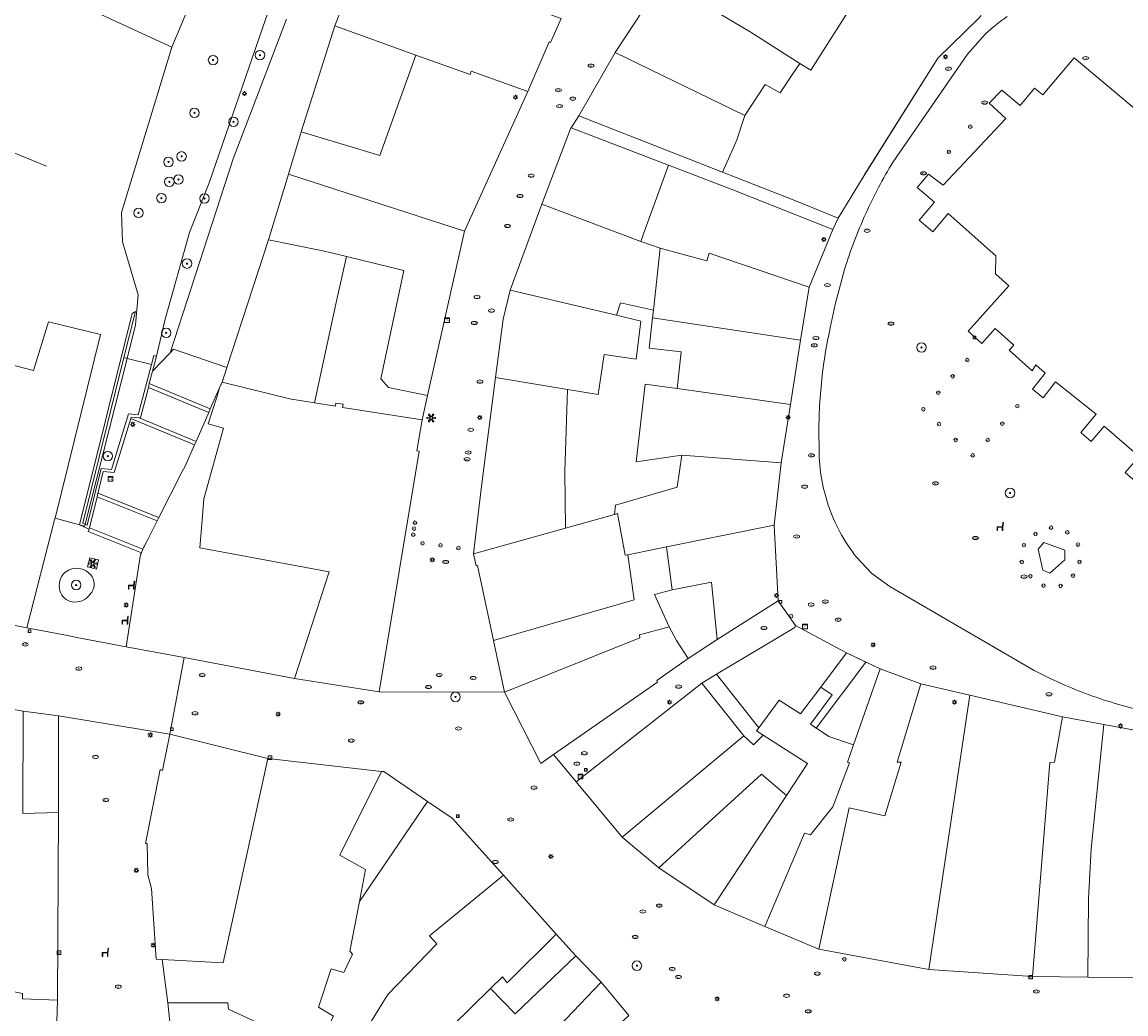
# Model space of a CAD drawing. Header units: metres. Extents: x 187916 to 189411, y 333285 to 334910.
# Tile 336 of 348: x 188656 to 188749, y 334398 to 334481. Entities that reach past the tile are written whole.
import ezdxf
from ezdxf.enums import TextEntityAlignment as Align

# ---------------------------------------------------------------- set-up
doc = ezdxf.new("R2010")
doc.units = ezdxf.units.M
for name, color, linetype, lineweight in [('B-WE-GR-BEPLANTING_CULTUUR_BODEMBEDEKKER-GV', 253, 'Continuous', 15), ('B-WE-GR-BOOM-S', 253, 'Continuous', 15), ('B-WE-GW-TALUD_KRUIN-G', 253, 'Continuous', 15), ('B-WE-IE-KUNSTOBJECT-S', 253, 'Continuous', 15), ('B-WE-IE-MEUBILAIR-S', 253, 'Continuous', 15), ('B-WE-IE-MEUBILAIR_WEGMEUBILAIR-S', 253, 'Continuous', 15), ('B-WE-IE-TERREINAFSCHEIDING_KUNSTMATIG_HEKWERK-G', 253, 'IE-TERREINAFSCHEIDING_KUNSTMATIG-SO', 15), ('B-WE-IE-TERREINAFSCHEIDING_KUNSTMATIG_MUUR-G', 253, 'IE-TERREINAFSCHEIDING_KUNSTMATIG-SO', 15), ('B-WE-IE-TERREINAFSCHEIDING_KUNSTMATIG_MUUR-GV', 253, 'Continuous', 15), ('B-WE-OG-BEBOUWING-GV', 253, 'Continuous', 15), ('B-WE-OG-BEBOUWING_LUIFEL-GV', 253, 'Continuous', 15), ('B-WE-OG-TERREIN_BEGROEID-GV', 253, 'Continuous', 15), ('B-WE-OG-TERREIN_ERF-GV', 253, 'Continuous', 15), ('B-WE-OG-WEG-GV', 253, 'Continuous', 15), ('B-WE-VH-GESLOTENVERHARDING_ASFALT-GV', 253, 'Continuous', 15), ('B-WE-VH-ONVERHARD_ZAND-GV', 253, 'Continuous', 15), ('B-WE-VH-OPENVERHARDING_SIERBESTRATING-GV', 253, 'Continuous', 15), ('B-WE-VH-OPENVERHARDING_STRAATBAKSTEEN-GV', 253, 'Continuous', 15)]:
    doc.layers.add(name, color=color, linetype=linetype, lineweight=lineweight)
doc.styles.add('NLCS-ISO', font='NLCS-ISO.ttf')
doc.linetypes.add('IE-TERREINAFSCHEIDING_KUNSTMATIG-SO', pattern='A,4,[82,NLCS.SHX,S=0.75,R=90,X=0,Y=0],4,-2', length=10)

# ---------------------------------------------------------------- blocks, each defined once
blk = doc.blocks.new('SIE-MEUBILAIR_BORD_VERKEER-SO')
blk.add_lwpolyline([(-0.5625, -0.5625), (0.5625, -0.5625), (0.5625, 0.5625), (-0.5625, 0.5625)], close=True)
at = {"style": 'NLCS-ISO'}
blk.add_text('vb', height=0.75, dxfattribs=at).set_placement((0, 0), align=Align.MIDDLE_CENTER)
blk = doc.blocks.new('SIE-MEUBILAIR_BORD_LOCATIEPAAL-SO')
blk.add_lwpolyline([(-0.75, -0.75), (0.75, -0.75), (0.75, 0.75), (-0.75, 0.75)], close=True)
at = {"style": 'NLCS-ISO'}
blk.add_text('lp', height=0.75, dxfattribs=at).set_placement((0.01, 0.12), align=Align.MIDDLE_CENTER)
blk = doc.blocks.new('SIE-MEUBILAIR_KAST_CAI-SO')
for points in [[(-1, 1), (1, 1), (1, 0.84), (-1, 0.84)], [(-1, 0.76), (1, 0.76), (1, -1), (-1, -1)]]:
    blk.add_lwpolyline(points, close=True)
at = {"style": 'NLCS-ISO'}
blk.add_text('cai', height=0.75, dxfattribs=at).set_placement((0, 0), align=Align.MIDDLE_CENTER)
blk = doc.blocks.new('SIE-MEUBILAIR_PAAL_LICHTMAST-SO')
for points in [[(-0.62, 0), (-1, 0)], [(-0.71, 0.71), (-0.44, 0.44)], [(0, 1), (0, 0.62)], [(0.44, 0.44), (0.71, 0.71)], [(1, 0), (0.62, 0)], [(-0.71, -0.71), (-0.44, -0.44)], [(0, -0.62), (0, -1)], [(0.44, -0.44), (0.71, -0.71)]]:
    blk.add_lwpolyline(points)
blk.add_circle((0, 0), 0.5)
blk = doc.blocks.new('SIE-MEUBILAIR_PAAL_AFSLUITPAAL-SO')
blk.add_circle((0, 0), 0.75)
at = {"style": 'NLCS-ISO'}
blk.add_text('af', height=0.75, dxfattribs=at).set_placement((0, 0.05), align=Align.MIDDLE_CENTER)
blk = doc.blocks.new('SIE-MEUBILAIR_PUT_BRANDKRAAN-SO')
blk.add_ellipse((0, 0), major_axis=(1.25, 0), ratio=0.54)
at = {"style": 'NLCS-ISO'}
blk.add_text('bk', height=0.75, dxfattribs=at).set_placement((0.03, 0), align=Align.MIDDLE_CENTER)
blk = doc.blocks.new('SIE-MEUBILAIR_PUT_WATERLEIDINGPUT-SO')
blk.add_ellipse((0, 0), major_axis=(1.25, 0), ratio=0.54)
at = {"style": 'NLCS-ISO'}
blk.add_text('wl', height=0.75, dxfattribs=at).set_placement((-0.14, 0), align=Align.MIDDLE_CENTER)
blk = doc.blocks.new('SIE-MEUBILAIR_PUT_KOLK-SO')
blk.add_ellipse((0, 0), major_axis=(1.25, 0), ratio=0.54)
at = {"style": 'NLCS-ISO'}
blk.add_text('klk', height=0.75, dxfattribs=at).set_placement((0.03, 0), align=Align.MIDDLE_CENTER)
blk = doc.blocks.new('SIE-MEUBILAIR_PUT_RIOOLPUT-SO')
blk.add_ellipse((0, 0), major_axis=(1.25, 0), ratio=0.54)
at = {"style": 'NLCS-ISO'}
blk.add_text('ri', height=0.75, dxfattribs=at).set_placement((-0.04, 0.07), align=Align.MIDDLE_CENTER)
blk = doc.blocks.new('SIE-KUNSTOBJECT-SO')
at = {"flags": 128}
blk.add_lwpolyline([(0.27, -0.73, 0.700208), (-0.27, -0.73), (-0.56, -1.53, -1), (-1.05, -1.25), (-0.5, -0.6, 0.700208), (-0.77, -0.13), (-1.6, -0.28, -1), (-1.6, 0.28), (-0.77, 0.13, 0.700208), (-0.5, 0.6), (-1.05, 1.25, -1), (-0.56, 1.53), (-0.27, 0.73, 0.700208), (0.27, 0.73), (0.56, 1.53, -1), (1.05, 1.25), (0.5, 0.6, 0.700208), (0.77, 0.13), (1.6, 0.28, -1), (1.6, -0.28), (0.77, -0.13, 0.700208), (0.5, -0.6), (1.05, -1.25, -1), (0.56, -1.53)], format="xyb", close=True, dxfattribs=at)
blk = doc.blocks.new('SIE-WEG_ZITBANK-SO')
at = {"color": 0, "linetype": 'ByBlock', "lineweight": 18}
blk.add_lwpolyline([(-0.91, -1.63), (-0.91, -0.2), (1.09, -0.2), (1.09, -1.63), (1.29, -1.63), (1.29, -0.21), (1.54, 1.78), (1.33, 1.78), (1.11, 0), (-1.11, 0), (-1.11, -1.63)], close=True, dxfattribs=at)
blk = doc.blocks.new('SGR-BOOM_GBKN-SO')
at = {"linetype": 'ByBlock', "lineweight": 18}
h = blk.add_hatch(color=0, dxfattribs=at)
h.dxf.hatch_style = 1
edge = h.paths.add_edge_path()
edge.add_arc((0, 0), 0.25, 0, 360)
at = {"color": 0, "linetype": 'ByBlock', "lineweight": 18}
for radius in [2, 0.25]:
    blk.add_circle((0, 0), radius, dxfattribs=at)
at = {"color": 0, "linetype": 'ByBlock', "lineweight": 18, "style": 'NLCS-ISO'}
blk.add_attdef('SOORT', (2.5, 0), '', height=1.5, dxfattribs=at)
blk = doc.blocks.new('DTM')
at = {"layer": 'B-WE-GR-BEPLANTING_CULTUUR_BODEMBEDEKKER-GV', "ltscale": 0.2, "flags": 128}
blk.add_lwpolyline([(188665.277, 334452.983), (188661.733, 334439.008), (188661.91, 334438.927), (188663.088, 334443.694), (188663.963, 334443.613), (188665.393, 334448.299), (188666.217, 334448.218), (188667.325, 334452.463)], close=True, dxfattribs=at)
at = {"layer": 'B-WE-GW-TALUD_KRUIN-G', "ltscale": 0.2, "flags": 128}
blk.add_lwpolyline([(188667.754, 334453.178), (188668.49, 334456.302), (188670.522, 334463.591), (188672.179, 334467.779), (188676.942, 334481.547), (188684.283, 334501.217), (188711.519, 334533.097), (188720.575, 334543.135), (188728.146, 334551.032)], dxfattribs=at)
at = {"layer": 'B-WE-IE-TERREINAFSCHEIDING_KUNSTMATIG_HEKWERK-G', "ltscale": 0.2, "flags": 128}
for points in [[(188634.083, 334496.332), (188635.36, 334495.449), (188638.425, 334493.331), (188640.415, 334492.414), (188640.773, 334492.249), (188641.727, 334491.809), (188669.043, 334479.224), (188664.798, 334465.28), (188664.888, 334462.804), (188666.207, 334458.332), (188665.994, 334455.811), (188665.277, 334452.983), (188661.733, 334439.008), (188661.694, 334438.852), (188661.257, 334438.967), (188659.207, 334439.52)], [(188633.271, 334495.197), (188627.313, 334482.09), (188627.294, 334482.047), (188629.487, 334481.144), (188656.303, 334470.102), (188658.496, 334469.199)]]:
    blk.add_lwpolyline(points, dxfattribs=at)
at = {"layer": 'B-WE-IE-TERREINAFSCHEIDING_KUNSTMATIG_MUUR-G', "ltscale": 0.2, "flags": 128}
for points in [[(188727.394, 334468.412), (188733.613, 334478.304), (188737.029, 334481.643), (188737.259, 334481.895)], [(188679.953, 334472.086), (188682.79, 334481.03)], [(188721.555, 334466.305), (188716.604, 334468.231)], [(188677.195, 334462.982), (188673.695, 334452.231), (188673.537, 334451.747), (188673.492, 334451.611), (188673.459, 334451.509), (188673.381, 334451.27), (188673.285, 334450.976)], [(188661.257, 334438.967), (188665.694, 334456.771)], [(188665.009, 334453.051), (188665.976, 334456.93)], [(188661.257, 334438.967), (188662.069, 334438.59), (188662.099, 334438.71), (188662.744, 334441.321), (188662.819, 334441.625), (188662.865, 334441.813), (188663.268, 334443.441), (188664.196, 334443.355), (188665.139, 334446.446), (188665.591, 334447.929), (188665.625, 334448.04), (188666.297, 334447.974), (188666.394, 334447.964), (188667.067, 334450.542), (188667.149, 334450.857), (188667.424, 334451.91), (188667.586, 334452.532), (188667.754, 334453.178), (188667.527, 334453.237), (188667.325, 334452.463)], [(188665.009, 334453.051), (188661.532, 334439.1), (188661.733, 334439.008), (188661.91, 334438.927), (188663.088, 334443.694), (188663.963, 334443.613), (188665.393, 334448.299), (188666.217, 334448.218), (188667.325, 334452.463)], [(188725.918, 334428.161), (188728.752, 334426.806)]]:
    blk.add_lwpolyline(points, dxfattribs=at)
blk.add_lwpolyline([(188662.689, 334435.233), (188662.869, 334436.005), (188662.121, 334436.179), (188661.941, 334435.408)], close=True, dxfattribs=at)
at = {"layer": 'B-WE-IE-TERREINAFSCHEIDING_KUNSTMATIG_MUUR-GV', "ltscale": 0.2, "flags": 128}
blk.add_lwpolyline([(188662.099, 334438.71), (188662.744, 334441.321), (188662.819, 334441.625), (188662.865, 334441.813), (188663.268, 334443.441), (188664.196, 334443.355), (188665.139, 334446.446), (188665.591, 334447.929), (188665.625, 334448.04), (188666.297, 334447.974), (188666.394, 334447.964), (188667.067, 334450.542), (188667.149, 334450.857), (188667.424, 334451.91), (188667.586, 334452.532), (188667.754, 334453.178), (188667.527, 334453.237), (188667.325, 334452.463), (188666.217, 334448.218), (188665.393, 334448.299), (188663.963, 334443.613), (188663.088, 334443.694), (188661.91, 334438.927), (188661.733, 334439.008), (188661.694, 334438.852), (188661.257, 334438.967), (188662.069, 334438.59)], close=True, dxfattribs=at)
at = {"layer": 'B-WE-OG-BEBOUWING-GV', "ltscale": 0.2, "flags": 128}
for points in [[(188714.27, 334490.74), (188710.423, 334484.897), (188717.786, 334480.504), (188721.976, 334477.853), (188722.9, 334477.268), (188726.435, 334482.855), (188726.118, 334483.056), (188725.653, 334483.362), (188723.556, 334484.74), (188721.363, 334486.157)], [(188682.79, 334481.03), (188689.623, 334478.554), (188694.176, 334476.905), (188694.274, 334477.2), (188699.056, 334475.49), (188700.857, 334479.658), (188700.968, 334479.61), (188701.849, 334481.64), (188685.307, 334487.604)], [(188710.423, 334484.897), (188706.4, 334478.77), (188717.335, 334473.452), (188719.063, 334476.084), (188720.305, 334475.359), (188721.292, 334476.863), (188721.976, 334477.853), (188717.786, 334480.504)], [(188699.056, 334475.49), (188694.274, 334477.2), (188694.176, 334476.905), (188689.623, 334478.554), (188687.631, 334473.061), (188686.587, 334470.076), (188679.953, 334472.086), (188678.874, 334468.525), (188693.7, 334463.711)], [(188717.335, 334473.452), (188706.4, 334478.77), (188703.338, 334473.429), (188715.469, 334468.676), (188716.083, 334470.063), (188716.673, 334471.397)], [(188710.894, 334469.269), (188702.705, 334472.419), (188702.687, 334472.426), (188702.653, 334472.337), (188700.234, 334465.972), (188708.571, 334462.849), (188708.94, 334463.869), (188709.89, 334466.495)], [(188714.145, 334461.199), (188714.342, 334461.862), (188722.766, 334458.988), (188724.758, 334463.856), (188716.185, 334467.261), (188710.894, 334469.269), (188709.89, 334466.495), (188708.94, 334463.869), (188708.571, 334462.849), (188710.216, 334462.278), (188712.367, 334461.695)], [(188693.7, 334463.711), (188678.874, 334468.525), (188677.195, 334462.982), (188681.633, 334462.071), (188682.612, 334461.869), (188683.777, 334461.581), (188688.602, 334460.387), (188686.652, 334451.253), (188687.311, 334450.54), (188690.582, 334449.85)], [(188706.519, 334456.622), (188706.849, 334457.673), (188709.631, 334457.048), (188710.216, 334462.278), (188708.571, 334462.849), (188700.234, 334465.972), (188697.55, 334458.732)], [(188722.766, 334458.988), (188714.342, 334461.862), (188714.145, 334461.199), (188712.367, 334461.695), (188710.216, 334462.278), (188709.631, 334457.048), (188709.557, 334456.396), (188722.038, 334454.521)], [(188690.135, 334447.798), (188690.582, 334449.85), (188687.311, 334450.54), (188686.652, 334451.253), (188688.602, 334460.387), (188683.777, 334461.581), (188682.905, 334457.703), (188681.057, 334449.242), (188682.839, 334448.961), (188682.88, 334449.225), (188683.484, 334449.14), (188683.434, 334448.859)], [(188696.325, 334451.366), (188702.406, 334450.356), (188704.975, 334449.954), (188705.479, 334453.311), (188708.185, 334452.908), (188708.58, 334456.137), (188706.519, 334456.622), (188697.55, 334458.732), (188696.974, 334456.296)], [(188659.207, 334439.52), (188663.029, 334454.987), (188658.648, 334456.076), (188657.378, 334451.974), (188654.435, 334452.738), (188648.907, 334431.856), (188656.813, 334430.281), (188659.169, 334439.366)], [(188711.624, 334450.444), (188721.175, 334449.089), (188722.038, 334454.521), (188709.557, 334456.396), (188709.27, 334453.85), (188711.974, 334453.546)], [(188673.285, 334450.976), (188673.075, 334450.501), (188672.841, 334449.705), (188672.118, 334447.456), (188673.405, 334447.091), (188671.733, 334441.145), (188671.593, 334439.39), (188671.403, 334437.027), (188682.314, 334435.004), (188679.395, 334426.013), (188686.519, 334424.877), (188689.895, 334445.157), (188689.685, 334445.195), (188690.135, 334447.798), (188683.434, 334448.859), (188683.484, 334449.14), (188682.88, 334449.225), (188682.839, 334448.961), (188681.057, 334449.242), (188679.87, 334449.429), (188679.103, 334449.55)], [(188694.472, 334436.523), (188702.22, 334438.685), (188702.166, 334443.445), (188702.406, 334450.356), (188696.325, 334451.366), (188695.135, 334442.218)], [(188667.815, 334439.304), (188666.955, 334437.621), (188666.739, 334437.197), (188666.658, 334437.039), (188666.605, 334436.909), (188666.483, 334436.61), (188666.416, 334436.445), (188665.21, 334428.678), (188670.094, 334427.76), (188679.395, 334426.013), (188682.314, 334435.004), (188671.403, 334437.027), (188671.593, 334439.39), (188671.733, 334441.145), (188673.405, 334447.091), (188672.118, 334447.456), (188672.841, 334449.705), (188673.075, 334450.501), (188672.289, 334448.723), (188672.159, 334448.428), (188671.083, 334445.992), (188670.957, 334445.707), (188670.13, 334443.835), (188669.928, 334443.439), (188667.957, 334439.582)], [(188711.624, 334450.444), (188708.929, 334450.826), (188708.191, 334444.276), (188712.039, 334444.833), (188720.407, 334444.17), (188721.175, 334449.089)], [(188712.039, 334444.833), (188711.641, 334442.134), (188706.428, 334440.606), (188706.346, 334439.836), (188706.609, 334439.915), (188707.253, 334436.397), (188707.49, 334436.44), (188710.734, 334437.096), (188719.817, 334438.938), (188720.407, 334444.17)], [(188706.346, 334439.836), (188702.22, 334438.685), (188694.472, 334436.523), (188694.703, 334435.497), (188694.818, 334435.542), (188696.164, 334429.203), (188708.02, 334432.621), (188707.49, 334436.44), (188707.253, 334436.397), (188706.609, 334439.915)], [(188715.005, 334429.292), (188720.134, 334432.54), (188719.817, 334438.938), (188710.734, 334437.096), (188711.219, 334433.483), (188714.522, 334434.11)], [(188710.972, 334430.363), (188709.713, 334433.078), (188711.219, 334433.483), (188710.734, 334437.096), (188707.49, 334436.44), (188708.02, 334432.621), (188696.164, 334429.203), (188697.08, 334424.854), (188708.49, 334429.424), (188708.452, 334429.681)], [(188718.519, 334421.841), (188720.225, 334424.164), (188722.041, 334423.013), (188723.741, 334425.27), (188725.918, 334428.161), (188721.613, 334430.483), (188721.548, 334430.297), (188714.941, 334426.373)], [(188710.972, 334430.363), (188708.452, 334429.681), (188708.49, 334429.424), (188697.08, 334424.854), (188700.157, 334418.85), (188701.226, 334419.594), (188709.988, 334425.695), (188709.914, 334425.821), (188712.566, 334427.703), (188711.57, 334429.199)], [(188723.573, 334403.177), (188726.126, 334415.105), (188729.133, 334414.436), (188730.517, 334418.963), (188730.188, 334418.953), (188732.186, 334425.545), (188728.752, 334426.806), (188726.499, 334420.423), (188725.982, 334418.96), (188726.173, 334418.895), (188724.757, 334415.176), (188722.882, 334412.825), (188722.368, 334412.961), (188719.031, 334405.109)], [(188714.941, 334426.373), (188713.727, 334425.624), (188717.242, 334421.169), (188718.08, 334420.405), (188718.894, 334421.221), (188718.329, 334421.582), (188718.519, 334421.841)], [(188713.727, 334425.624), (188703.116, 334417.294), (188707.013, 334412.636), (188717.242, 334421.169)], [(188718.519, 334421.841), (188718.329, 334421.582), (188718.894, 334421.221), (188722.613, 334418.841), (188720.861, 334416.15), (188714.744, 334406.933), (188719.031, 334405.109), (188722.368, 334412.961), (188722.882, 334412.825), (188724.757, 334415.176), (188726.173, 334418.895), (188725.982, 334418.96), (188726.499, 334420.423), (188724.413, 334421.121), (188722.873, 334422.145), (188724.706, 334424.629), (188723.741, 334425.27), (188722.041, 334423.013), (188720.225, 334424.164)], [(188736.307, 334424.588), (188732.186, 334425.545), (188730.188, 334418.953), (188730.517, 334418.963), (188729.133, 334414.436), (188726.126, 334415.105), (188723.573, 334403.177), (188732.855, 334401.473)], [(188659.483, 334414.699), (188656.491, 334414.629), (188656.508, 334423.261), (188647.721, 334424.764), (188643.435, 334402.061), (188656.46, 334399.442), (188656.459, 334398.988), (188659.408, 334398.9)], [(188736.307, 334424.588), (188732.855, 334401.473), (188741.578, 334400.897), (188743.054, 334418.932), (188743.429, 334418.94), (188744.125, 334422.772)], [(188744.125, 334422.772), (188743.429, 334418.94), (188743.054, 334418.932), (188741.578, 334400.897), (188746.241, 334400.814), (188746.314, 334407.43), (188746.526, 334411.651), (188747.604, 334422.129)], [(188750.571, 334400.795), (188750.608, 334415.073), (188750.968, 334421.512), (188747.604, 334422.129), (188746.526, 334411.651), (188746.314, 334407.43), (188746.241, 334400.814)], [(188668.882, 334421.309), (188668.249, 334418.25), (188668.058, 334418.326), (188666.818, 334412.083), (188666.954, 334412.084), (188667.012, 334409.45), (188667.341, 334408.301), (188667.738, 334402.347), (188668.242, 334402.32), (188673.379, 334402.029), (188677.14, 334419.264)], [(188720.861, 334416.15), (188722.613, 334418.841), (188718.894, 334421.221), (188718.08, 334420.405), (188717.242, 334421.169), (188707.013, 334412.636), (188710.098, 334410.031), (188718.73, 334417.946)], [(188677.14, 334419.264), (188673.379, 334402.029), (188668.242, 334402.32), (188668.697, 334398.653), (188673.765, 334398.678), (188673.817, 334398.117), (188681.187, 334394.711), (188682.662, 334397.539), (188681.406, 334398.296), (188682.461, 334401.524), (188683.544, 334401.215), (188684.276, 334402.764), (188684.051, 334403.008), (188684.86, 334407.207), (188685.38, 334409.909), (188683.214, 334411.125), (188686.719, 334418.176)], [(188686.719, 334418.176), (188683.214, 334411.125), (188685.38, 334409.909), (188684.86, 334407.207), (188690.602, 334415.647), (188686.919, 334418.153)], [(188714.744, 334406.933), (188720.861, 334416.15), (188718.73, 334417.946), (188710.098, 334410.031)], [(188680.136, 334391.565), (188681.821, 334390.595), (188687.246, 334399.374), (188691.368, 334403.641), (188690.775, 334404.302), (188696.986, 334409.425), (188692.671, 334414.239), (188690.602, 334415.647), (188684.86, 334407.207), (188684.051, 334403.008), (188684.276, 334402.764), (188683.544, 334401.215), (188682.461, 334401.524), (188681.406, 334398.296), (188682.662, 334397.539), (188681.187, 334394.711)], [(188695.917, 334399.868), (188696.916, 334400.844), (188697.318, 334400.357), (188701.437, 334404.459), (188696.986, 334409.425), (188690.775, 334404.302), (188691.368, 334403.641), (188687.246, 334399.374), (188681.821, 334390.595), (188681.69, 334390.383), (188687.576, 334386.564), (188688.417, 334388.186), (188688.566, 334388.493), (188691.266, 334394.036), (188691.573, 334394.675), (188691.075, 334395.137)], [(188701.437, 334404.459), (188697.318, 334400.357), (188696.916, 334400.844), (188695.917, 334399.868), (188697.99, 334397.75), (188703.086, 334402.622)], [(188695.917, 334399.868), (188691.075, 334395.137), (188691.573, 334394.675), (188691.266, 334394.036), (188691.77, 334393.821), (188689.003, 334388.28), (188695.166, 334385.619), (188698.393, 334391.785), (188697.564, 334392.377), (188705.244, 334400.399), (188703.086, 334402.622), (188697.99, 334397.75)], [(188630.61, 334370.772), (188627.719, 334360.897), (188637.857, 334345.291), (188641.751, 334347.858), (188664.279, 334362.484), (188658.852, 334380.384), (188659.408, 334398.9), (188656.459, 334398.988), (188656.46, 334399.442), (188643.435, 334402.061), (188646.278, 334381.205), (188646.748, 334378.05), (188641.024, 334378.286), (188634.13, 334379.268), (188631.643, 334379.587), (188631.39, 334378.177), (188632.628, 334377.961)], [(188695.166, 334385.619), (188698.166, 334384.321), (188700.114, 334390.641), (188707.562, 334397.608), (188705.244, 334400.399), (188697.564, 334392.377), (188698.393, 334391.785)], [(188681.187, 334394.711), (188673.817, 334398.117), (188673.765, 334398.678), (188668.697, 334398.653), (188669.309, 334393.002), (188668.868, 334385.138), (188668.919, 334384.036), (188669.2, 334382.518), (188670.667, 334376.418), (188677.146, 334377.94), (188680.882, 334379.173), (188678.518, 334380.318), (188680.171, 334383.954), (188677.947, 334385.013), (188680.136, 334391.565)]]:
    blk.add_lwpolyline(points, close=True, dxfattribs=at)
blk.add_lwpolyline([(188751.549, 334472.904), (188745.089, 334478.33), (188742.452, 334475.191), (188741.763, 334475.769), (188740.541, 334474.314), (188739.009, 334475.601), (188737.935, 334474.513), (188739.323, 334473.217), (188734.055, 334467.576), (188732.822, 334468.524), (188731.862, 334467.38), (188733.317, 334466.159), (188732.031, 334464.627), (188733.18, 334463.662), (188734.466, 334465.194), (188738.491, 334461.634), (188738.466, 334460.126), (188739.58, 334459.107), (188736.158, 334455.294), (188737.312, 334454.255), (188738.449, 334455.519), (188740.024, 334454.102), (188739.609, 334453.669), (188741.543, 334451.931), (188741.87, 334452.444), (188742.65, 334451.742), (188741.584, 334450.378), (188742.476, 334449.668), (188743.535, 334450.998), (188746.951, 334448.278), (188745.657, 334446.73), (188746.519, 334445.986), (188747.63, 334447.274), (188750.579, 334444.73), (188749.401, 334443.38), (188750.268, 334442.602)], dxfattribs=at)
at = {"layer": 'B-WE-OG-BEBOUWING_LUIFEL-GV', "ltscale": 0.2, "flags": 128}
blk.add_lwpolyline([(188725.918, 334428.161), (188723.741, 334425.27), (188724.706, 334424.629), (188722.873, 334422.145), (188723.351, 334421.827), (188727.538, 334427.387)], close=True, dxfattribs=at)
at = {"layer": 'B-WE-OG-TERREIN_BEGROEID-GV', "ltscale": 0.2, "flags": 128}
for points in [[(188641.727, 334491.809), (188669.043, 334479.224), (188672.43, 334487.263)], [(188720.236, 334549.721), (188718.613, 334547.278), (188696.289, 334524.764), (188684.405, 334509.912), (188680.007, 334503.589), (188674.307, 334488.793), (188672.43, 334487.263), (188669.043, 334479.224), (188664.798, 334465.28), (188664.888, 334462.804), (188666.207, 334458.332), (188665.994, 334455.811), (188665.277, 334452.983), (188667.325, 334452.463), (188667.527, 334453.237), (188667.754, 334453.178), (188668.49, 334456.302), (188670.522, 334463.591), (188672.179, 334467.779), (188676.942, 334481.547), (188684.283, 334501.217), (188711.519, 334533.097), (188720.575, 334543.135), (188728.146, 334551.032)]]:
    blk.add_lwpolyline(points, dxfattribs=at)
at = {"layer": 'B-WE-OG-TERREIN_ERF-GV', "ltscale": 0.2, "flags": 128}
for points in [[(188726.435, 334482.855), (188722.9, 334477.268), (188721.976, 334477.853), (188721.292, 334476.863), (188720.305, 334475.359), (188719.063, 334476.084), (188717.335, 334473.452), (188716.673, 334471.397), (188716.083, 334470.063), (188715.469, 334468.676), (188716.604, 334468.231), (188721.555, 334466.305), (188725.216, 334464.804), (188727.394, 334468.412), (188727.46, 334468.517), (188730.077, 334472.68), (188733.603, 334478.288), (188733.613, 334478.304), (188737.029, 334481.643)], [(188627.248, 334482.056), (188636.804, 334477.562), (188643.577, 334475.078), (188641.271, 334468.793), (188638.897, 334462.318), (188644.959, 334460.126), (188648.508, 334458.843), (188655.398, 334457.048), (188654.435, 334452.738), (188657.378, 334451.974), (188658.648, 334456.076), (188663.029, 334454.987), (188659.207, 334439.52), (188661.257, 334438.967), (188665.694, 334456.771), (188665.976, 334456.93), (188665.009, 334453.051), (188665.277, 334452.983), (188665.994, 334455.811), (188666.207, 334458.332), (188664.888, 334462.804), (188664.798, 334465.28), (188669.043, 334479.224), (188641.727, 334491.809)]]:
    blk.add_lwpolyline(points, dxfattribs=at)
for points in [[(188689.623, 334478.554), (188682.79, 334481.03), (188679.953, 334472.086), (188686.587, 334470.076), (188687.631, 334473.061)], [(188677.195, 334462.982), (188673.695, 334452.231), (188673.537, 334451.747), (188673.492, 334451.611), (188673.285, 334450.976), (188679.103, 334449.55), (188679.87, 334449.429), (188681.057, 334449.242), (188682.905, 334457.703), (188683.777, 334461.581), (188682.612, 334461.869), (188681.633, 334462.071)], [(188702.406, 334450.356), (188702.166, 334443.445), (188702.22, 334438.685), (188706.346, 334439.836), (188706.428, 334440.606), (188711.641, 334442.134), (188712.039, 334444.833), (188708.191, 334444.276), (188708.929, 334450.826), (188711.624, 334450.444), (188711.974, 334453.546), (188709.27, 334453.85), (188709.557, 334456.396), (188709.631, 334457.048), (188706.849, 334457.673), (188706.519, 334456.622), (188708.58, 334456.137), (188708.185, 334452.908), (188705.479, 334453.311), (188704.975, 334449.954)], [(188661.733, 334439.008), (188661.532, 334439.1), (188665.009, 334453.051), (188665.976, 334456.93), (188665.694, 334456.771), (188661.257, 334438.967), (188661.694, 334438.852)], [(188665.009, 334453.051), (188661.532, 334439.1), (188661.733, 334439.008), (188665.277, 334452.983)], [(188710.972, 334430.363), (188711.57, 334429.199), (188712.566, 334427.703), (188715.005, 334429.292), (188714.522, 334434.11), (188711.219, 334433.483), (188709.713, 334433.078)], [(188728.752, 334426.806), (188725.918, 334428.161), (188723.741, 334425.27), (188724.706, 334424.629), (188722.873, 334422.145), (188724.413, 334421.121), (188726.499, 334420.423)]]:
    blk.add_lwpolyline(points, close=True, dxfattribs=at)
at = {"layer": 'B-WE-OG-WEG-GV', "ltscale": 0.2, "flags": 128}
blk.add_lwpolyline([(188676.942, 334481.547), (188672.179, 334467.779), (188670.522, 334463.591), (188668.49, 334456.302), (188667.754, 334453.178), (188667.586, 334452.532), (188667.424, 334451.91), (188668.912, 334453.466), (188674.202, 334469.81), (188678.707, 334481.588)], dxfattribs=at)
at = {"layer": 'B-WE-VH-GESLOTENVERHARDING_ASFALT-GV', "ltscale": 0.2, "flags": 128}
blk.add_lwpolyline([(188678.707, 334481.588), (188674.202, 334469.81), (188668.912, 334453.466), (188669.192, 334453.758), (188673.695, 334452.231), (188677.195, 334462.982), (188678.874, 334468.525), (188679.953, 334472.086), (188682.79, 334481.03), (188685.307, 334487.604)], dxfattribs=at)
at = {"layer": 'B-WE-VH-ONVERHARD_ZAND-GV', "ltscale": 0.2, "flags": 128}
for points in [[(188660.391, 334435.15, 0.095746), (188659.892, 334434.802)], [(188662.206, 334434.729, 0.347736), (188660.391, 334435.15)], [(188659.892, 334434.802, 0.282514), (188659.691, 334433.198)], [(188662.297, 334433.288, 0.356029), (188662.206, 334434.729)], [(188660.831, 334432.44, 0.276693), (188662.297, 334433.288)], [(188659.691, 334433.198, 0.283224), (188660.831, 334432.44)]]:
    blk.add_lwpolyline(points, format="xyb", dxfattribs=at)
at = {"layer": 'B-WE-VH-OPENVERHARDING_SIERBESTRATING-GV', "ltscale": 0.2, "flags": 128}
for points in [[(188739.462, 334481.797, 0.045882), (188737.631, 334480.337)], [(188729.828, 334469.554, 0.015402), (188728.6, 334467.38)], [(188728.6, 334467.38, 0.01522), (188727.506, 334465.135)], [(188727.506, 334465.135, 0.014719), (188726.55, 334462.827)], [(188726.55, 334462.827, 0.014948), (188725.737, 334460.466)], [(188724.539, 334455.566, 0.015432), (188724.071, 334453.094)], [(188724.071, 334453.094, 0.01568), (188723.758, 334450.598)], [(188723.758, 334450.598, 0.015149), (188723.6, 334448.087)], [(188723.6, 334448.087, 0.015507), (188723.599, 334445.572)], [(188723.599, 334445.572, 0.042314), (188723.775, 334443.066)], [(188723.775, 334443.066, 0.04256), (188724.373, 334440.625)], [(188724.373, 334440.625, 0.042436), (188725.375, 334438.321)], [(188725.375, 334438.321, 0.04283), (188726.753, 334436.22)], [(188659.892, 334434.802, -0.095746), (188660.391, 334435.15)], [(188660.391, 334435.15, -0.347736), (188662.206, 334434.729)], [(188659.691, 334433.198, -0.282514), (188659.892, 334434.802)], [(188662.206, 334434.729, -0.356029), (188662.297, 334433.288)], [(188662.297, 334433.288, -0.276693), (188660.831, 334432.44)], [(188660.831, 334432.44, -0.283224), (188659.691, 334433.198)], [(188741.725, 334426.683, 0.016956), (188744.005, 334425.58)], [(188744.005, 334425.58, 0.017014), (188746.353, 334424.632)], [(188746.353, 334424.632, 0.016863), (188748.759, 334423.843)], [(188748.759, 334423.843, 0.01628), (188751.213, 334423.217)]]:
    blk.add_lwpolyline(points, format="xyb", dxfattribs=at)
for points in [[(188737.631, 334480.337), (188736.114, 334478.619), (188729.828, 334469.554)], [(188750.268, 334442.602), (188749.401, 334443.38), (188750.579, 334444.73), (188747.63, 334447.274), (188746.519, 334445.986), (188745.657, 334446.73), (188746.951, 334448.278), (188743.535, 334450.998), (188742.476, 334449.668), (188741.584, 334450.378), (188742.65, 334451.742), (188741.87, 334452.444), (188741.543, 334451.931), (188739.609, 334453.669), (188740.024, 334454.102), (188738.449, 334455.519), (188737.312, 334454.255), (188736.158, 334455.294), (188739.58, 334459.107), (188738.466, 334460.126), (188738.491, 334461.634), (188734.466, 334465.194), (188733.18, 334463.662), (188732.031, 334464.627), (188733.317, 334466.159), (188731.862, 334467.38), (188732.822, 334468.524), (188734.055, 334467.576), (188739.323, 334473.217), (188737.935, 334474.513), (188739.009, 334475.601), (188740.541, 334474.314), (188741.763, 334475.769), (188742.452, 334475.191), (188745.089, 334478.33), (188751.549, 334472.904)], [(188725.737, 334460.466), (188724.959, 334457.538), (188724.539, 334455.566)], [(188726.753, 334436.22), (188728.049, 334434.858), (188729.568, 334433.751), (188741.725, 334426.683)]]:
    blk.add_lwpolyline(points, dxfattribs=at)
for points in [[(188668.912, 334453.466), (188667.424, 334451.91), (188667.149, 334450.857), (188672.289, 334448.723), (188673.075, 334450.501), (188673.285, 334450.976), (188673.492, 334451.611), (188673.537, 334451.747), (188673.695, 334452.231), (188669.192, 334453.758)], [(188667.067, 334450.542), (188666.394, 334447.964), (188666.297, 334447.974), (188671.083, 334445.992), (188672.159, 334448.428)], [(188667.149, 334450.857), (188667.067, 334450.542), (188672.159, 334448.428), (188672.289, 334448.723)], [(188665.591, 334447.929), (188665.139, 334446.446), (188664.196, 334443.355), (188663.268, 334443.441), (188662.865, 334441.813), (188662.819, 334441.625), (188667.957, 334439.582), (188669.928, 334443.439), (188670.13, 334443.835), (188670.957, 334445.707)], [(188666.297, 334447.974), (188665.625, 334448.04), (188665.591, 334447.929), (188670.957, 334445.707), (188671.083, 334445.992)], [(188667.957, 334439.582), (188662.819, 334441.625), (188662.744, 334441.321), (188667.815, 334439.304)], [(188667.815, 334439.304), (188662.744, 334441.321), (188662.099, 334438.71), (188666.605, 334436.909), (188666.658, 334437.039), (188666.739, 334437.197), (188666.955, 334437.621)], [(188661.257, 334438.967), (188659.207, 334439.52), (188659.169, 334439.366), (188656.813, 334430.281), (188660.244, 334429.619), (188661.05, 334429.457), (188665.21, 334428.678), (188666.416, 334436.445), (188666.483, 334436.61), (188661.995, 334438.404), (188662.069, 334438.59)], [(188666.483, 334436.61), (188666.605, 334436.909), (188662.099, 334438.71), (188662.069, 334438.59), (188661.995, 334438.404)], [(188742.054, 334436.901), (188742.544, 334437.469), (188744.321, 334436.834), (188744.297, 334436.01), (188743.058, 334434.884), (188742.442, 334435.128)], [(188742.054, 334436.901), (188742.442, 334435.128), (188743.058, 334434.884), (188744.297, 334436.01), (188744.321, 334436.834), (188742.544, 334437.469)], [(188661.941, 334435.408), (188662.121, 334436.179), (188662.869, 334436.005), (188662.689, 334435.233)], [(188661.941, 334435.408), (188662.689, 334435.233), (188662.869, 334436.005), (188662.121, 334436.179)], [(188703.116, 334417.294), (188713.727, 334425.624), (188714.941, 334426.373), (188721.548, 334430.297), (188721.613, 334430.483), (188720.134, 334432.54), (188715.005, 334429.292), (188712.566, 334427.703), (188709.914, 334425.821), (188709.988, 334425.695), (188701.226, 334419.594)], [(188659.503, 334422.862), (188656.508, 334423.261), (188656.491, 334414.629), (188659.483, 334414.699)]]:
    blk.add_lwpolyline(points, close=True, dxfattribs=at)
at = {"layer": 'B-WE-VH-OPENVERHARDING_STRAATBAKSTEEN-GV', "ltscale": 0.2, "flags": 128}
for points in [[(188701.849, 334481.64), (188700.968, 334479.61), (188700.857, 334479.658), (188699.056, 334475.49), (188693.7, 334463.711), (188690.582, 334449.85), (188690.135, 334447.798), (188689.685, 334445.195), (188689.895, 334445.157), (188686.519, 334424.877), (188697.08, 334424.854), (188696.164, 334429.203), (188694.818, 334435.542), (188694.703, 334435.497), (188694.472, 334436.523), (188695.135, 334442.218), (188696.325, 334451.366), (188696.974, 334456.296), (188697.55, 334458.732), (188700.234, 334465.972), (188702.653, 334472.337), (188702.687, 334472.426), (188702.705, 334472.419), (188703.338, 334473.429), (188706.4, 334478.77), (188710.423, 334484.897)], [(188737.029, 334481.643), (188733.613, 334478.304), (188733.603, 334478.288), (188730.077, 334472.68), (188727.46, 334468.517), (188727.394, 334468.412), (188725.216, 334464.804), (188724.758, 334463.856), (188722.766, 334458.988), (188722.038, 334454.521), (188721.175, 334449.089), (188720.407, 334444.17), (188719.817, 334438.938), (188720.134, 334432.54), (188721.613, 334430.483), (188725.918, 334428.161), (188728.752, 334426.806), (188732.186, 334425.545), (188736.307, 334424.588), (188744.125, 334422.772), (188747.604, 334422.129), (188750.968, 334421.512)], [(188729.828, 334469.554), (188736.114, 334478.619), (188737.631, 334480.337)], [(188724.539, 334455.566), (188724.959, 334457.538), (188725.737, 334460.466)], [(188601.344, 334432.452), (188609.049, 334431.188), (188618.915, 334429.569), (188624.426, 334428.665), (188630.261, 334427.699), (188639.919, 334426.099), (188647.721, 334424.764), (188656.508, 334423.261), (188659.503, 334422.862), (188668.882, 334421.309), (188670.094, 334427.76), (188665.21, 334428.678), (188661.05, 334429.457), (188660.244, 334429.619), (188656.813, 334430.281), (188648.907, 334431.856), (188641.806, 334433.272), (188637.974, 334433.971), (188631.681, 334435.12), (188625.24, 334436.353), (188616.227, 334437.913), (188606.808, 334439.539), (188600.525, 334440.582)], [(188741.725, 334426.683), (188729.568, 334433.751), (188728.049, 334434.858), (188726.753, 334436.22)], [(188750.571, 334400.795), (188746.241, 334400.814), (188741.578, 334400.897), (188732.855, 334401.473), (188723.573, 334403.177), (188719.031, 334405.109), (188714.744, 334406.933), (188710.098, 334410.031), (188707.013, 334412.636), (188703.116, 334417.294), (188701.226, 334419.594), (188700.157, 334418.85), (188697.08, 334424.854), (188686.519, 334424.877), (188679.395, 334426.013), (188670.094, 334427.76), (188668.882, 334421.309), (188677.14, 334419.264), (188686.719, 334418.176), (188686.919, 334418.153), (188690.602, 334415.647), (188692.671, 334414.239), (188696.986, 334409.425), (188701.437, 334404.459), (188703.086, 334402.622), (188705.244, 334400.399), (188707.562, 334397.608)], [(188669.309, 334393.002), (188668.697, 334398.653), (188668.242, 334402.32), (188667.738, 334402.347), (188667.341, 334408.301), (188667.012, 334409.45), (188666.954, 334412.084), (188666.818, 334412.083), (188668.058, 334418.326), (188668.249, 334418.25), (188668.882, 334421.309), (188659.503, 334422.862), (188659.483, 334414.699), (188659.408, 334398.9), (188658.852, 334380.384)]]:
    blk.add_lwpolyline(points, dxfattribs=at)
for points in [[(188737.631, 334480.337, -0.045882), (188739.462, 334481.797)], [(188728.6, 334467.38, -0.015402), (188729.828, 334469.554)], [(188727.506, 334465.135, -0.01522), (188728.6, 334467.38)], [(188726.55, 334462.827, -0.014719), (188727.506, 334465.135)], [(188725.737, 334460.466, -0.014948), (188726.55, 334462.827)], [(188724.071, 334453.094, -0.015432), (188724.539, 334455.566)], [(188723.758, 334450.598, -0.01568), (188724.071, 334453.094)], [(188723.6, 334448.087, -0.015149), (188723.758, 334450.598)], [(188723.599, 334445.572, -0.015507), (188723.6, 334448.087)], [(188723.775, 334443.066, -0.042314), (188723.599, 334445.572)], [(188724.373, 334440.625, -0.04256), (188723.775, 334443.066)], [(188725.375, 334438.321, -0.042436), (188724.373, 334440.625)], [(188726.753, 334436.22, -0.04283), (188725.375, 334438.321)], [(188744.005, 334425.58, -0.016956), (188741.725, 334426.683)], [(188746.353, 334424.632, -0.017014), (188744.005, 334425.58)], [(188748.759, 334423.843, -0.016863), (188746.353, 334424.632)], [(188751.213, 334423.217, -0.01628), (188748.759, 334423.843)]]:
    blk.add_lwpolyline(points, format="xyb", dxfattribs=at)
blk.add_lwpolyline([(188715.469, 334468.676), (188703.338, 334473.429), (188702.705, 334472.419), (188710.894, 334469.269), (188716.185, 334467.261), (188724.758, 334463.856), (188725.216, 334464.804), (188721.555, 334466.305), (188716.604, 334468.231)], close=True, dxfattribs=at)
at = {"layer": 'B-WE-GR-BOOM-S', "xscale": 0.2, "yscale": 0.2, "zscale": 0.2}
for p in [(188676.474, 334478.548), (188672.52, 334478.132), (188670.95, 334473.678), (188674.242, 334472.931), (188668.763, 334469.542), (188669.87, 334470.013), (188668.837, 334467.874), (188669.602, 334468.062), (188668.167, 334466.496), (188671.798, 334466.47), (188666.241, 334465.252), (188670.323, 334460.974), (188668.572, 334455.134), (188732.23, 334453.91), (188663.646, 334444.751), (188739.69, 334441.64), (188660.987, 334433.883), (188692.954, 334424.447), (188708.246, 334401.795)]:
    blk.add_blockref('SGR-BOOM_GBKN-SO', p, dxfattribs=at)
at = {"layer": 'B-WE-IE-KUNSTOBJECT-S', "xscale": 0.2, "yscale": 0.2, "zscale": 0.2}
for p in [(188690.901, 334447.962), (188662.383, 334435.686)]:
    blk.add_blockref('SIE-KUNSTOBJECT-SO', p, dxfattribs=at)
at = {"layer": 'B-WE-IE-MEUBILAIR-S', "xscale": 0.2, "yscale": 0.2, "zscale": 0.2}
for name, p in [('SIE-MEUBILAIR_PAAL_LICHTMAST-SO', (188734.253, 334478.414)), ('SIE-MEUBILAIR_PUT_KOLK-SO', (188746.068, 334478.292)), ('SIE-MEUBILAIR_PUT_WATERLEIDINGPUT-SO', (188704.372, 334477.656)), ('SIE-MEUBILAIR_PUT_WATERLEIDINGPUT-SO', (188734.496, 334477.397)), ('SIE-MEUBILAIR_PAAL_LICHTMAST-SO', (188675.166, 334475.325)), ('SIE-MEUBILAIR_PAAL_LICHTMAST-SO', (188698, 334475)), ('SIE-MEUBILAIR_PUT_KOLK-SO', (188701.627, 334475.595)), ('SIE-MEUBILAIR_PUT_RIOOLPUT-SO', (188701.727, 334474.248)), ('SIE-MEUBILAIR_PUT_WATERLEIDINGPUT-SO', (188702.837, 334474.872)), ('SIE-MEUBILAIR_PUT_KOLK-SO', (188737.545, 334474.553)), ('SIE-MEUBILAIR_PAAL_AFSLUITPAAL-SO', (188736.335, 334472.518)), ('SIE-MEUBILAIR_PAAL_AFSLUITPAAL-SO', (188734.53, 334470.393)), ('SIE-MEUBILAIR_PUT_KOLK-SO', (188732.4, 334468.583)), ('SIE-MEUBILAIR_PUT_WATERLEIDINGPUT-SO', (188699.331, 334468.392)), ('SIE-MEUBILAIR_PUT_WATERLEIDINGPUT-SO', (188698.385, 334466.671)), ('SIE-MEUBILAIR_PUT_WATERLEIDINGPUT-SO', (188697.333, 334464.147)), ('SIE-MEUBILAIR_PAAL_LICHTMAST-SO', (188724, 334463)), ('SIE-MEUBILAIR_PUT_RIOOLPUT-SO', (188727.644, 334463.741)), ('SIE-MEUBILAIR_PUT_WATERLEIDINGPUT-SO', (188724.303, 334459.158)), ('SIE-MEUBILAIR_PUT_RIOOLPUT-SO', (188694.765, 334458.17)), ('SIE-MEUBILAIR_PUT_WATERLEIDINGPUT-SO', (188695.989, 334457.02)), ('SIE-MEUBILAIR_KAST_CAI-SO', (188692.235, 334456.208)), ('SIE-MEUBILAIR_PUT_KOLK-SO', (188694.546, 334455.97)), ('SIE-MEUBILAIR_PUT_KOLK-SO', (188729.66, 334455.908)), ('SIE-MEUBILAIR_PUT_WATERLEIDINGPUT-SO', (188723.333, 334454.715)), ('SIE-MEUBILAIR_BORD_VERKEER-SO', (188736.685, 334454.753)), ('SIE-MEUBILAIR_PUT_WATERLEIDINGPUT-SO', (188723.195, 334454.089)), ('SIE-MEUBILAIR_PAAL_AFSLUITPAAL-SO', (188736.088, 334452.843)), ('SIE-MEUBILAIR_PUT_WATERLEIDINGPUT-SO', (188695.016, 334451.034)), ('SIE-MEUBILAIR_PAAL_AFSLUITPAAL-SO', (188734.856, 334451.477)), ('SIE-MEUBILAIR_PAAL_AFSLUITPAAL-SO', (188733.638, 334450.102)), ('SIE-MEUBILAIR_PAAL_AFSLUITPAAL-SO', (188740.308, 334448.959)), ('SIE-MEUBILAIR_PAAL_LICHTMAST-SO', (188695, 334448)), ('SIE-MEUBILAIR_PAAL_LICHTMAST-SO', (188721, 334448)), ('SIE-MEUBILAIR_PAAL_AFSLUITPAAL-SO', (188732.387, 334448.701)), ('SIE-MEUBILAIR_PAAL_LICHTMAST-SO', (188665.754, 334447.427)), ('SIE-MEUBILAIR_PAAL_AFSLUITPAAL-SO', (188733.707, 334447.447)), ('SIE-MEUBILAIR_PAAL_AFSLUITPAAL-SO', (188739.034, 334447.489)), ('SIE-MEUBILAIR_PUT_WATERLEIDINGPUT-SO', (188694.248, 334446.962)), ('SIE-MEUBILAIR_PAAL_AFSLUITPAAL-SO', (188735.105, 334446.113)), ('SIE-MEUBILAIR_PAAL_AFSLUITPAAL-SO', (188737.805, 334446.099)), ('SIE-MEUBILAIR_PUT_WATERLEIDINGPUT-SO', (188693.928, 334444.489)), ('SIE-MEUBILAIR_PUT_WATERLEIDINGPUT-SO', (188694.028, 334445.053)), ('SIE-MEUBILAIR_PUT_WATERLEIDINGPUT-SO', (188722.951, 334444.812)), ('SIE-MEUBILAIR_PAAL_AFSLUITPAAL-SO', (188736.546, 334444.814)), ('SIE-MEUBILAIR_KAST_CAI-SO', (188663.878, 334442.825)), ('SIE-MEUBILAIR_PUT_KOLK-SO', (188733.412, 334442.449)), ('SIE-MEUBILAIR_PUT_WATERLEIDINGPUT-SO', (188722.386, 334442.163)), ('SIE-MEUBILAIR_PAAL_AFSLUITPAAL-SO', (188689.537, 334439.136)), ('SIE-MEUBILAIR_PAAL_AFSLUITPAAL-SO', (188743.146, 334438.713)), ('SIE-MEUBILAIR_PAAL_AFSLUITPAAL-SO', (188689.392, 334438.122)), ('SIE-MEUBILAIR_PAAL_AFSLUITPAAL-SO', (188689.459, 334438.64)), ('SIE-MEUBILAIR_PUT_WATERLEIDINGPUT-SO', (188721.703, 334437.974)), ('SIE-MEUBILAIR_PUT_KOLK-SO', (188736.777, 334437.844)), ('SIE-MEUBILAIR_PAAL_AFSLUITPAAL-SO', (188741.838, 334438.187)), ('SIE-MEUBILAIR_PAAL_AFSLUITPAAL-SO', (188744.511, 334438.323)), ('SIE-MEUBILAIR_PAAL_AFSLUITPAAL-SO', (188690.168, 334437.397)), ('SIE-MEUBILAIR_PAAL_AFSLUITPAAL-SO', (188691.686, 334437.225)), ('SIE-MEUBILAIR_PAAL_AFSLUITPAAL-SO', (188693.201, 334437)), ('SIE-MEUBILAIR_PAAL_AFSLUITPAAL-SO', (188740.862, 334437.242)), ('SIE-MEUBILAIR_PAAL_AFSLUITPAAL-SO', (188745.418, 334437.293)), ('SIE-MEUBILAIR_PAAL_LICHTMAST-SO', (188691, 334436)), ('SIE-MEUBILAIR_PUT_KOLK-SO', (188692.126, 334435.816)), ('SIE-MEUBILAIR_PAAL_AFSLUITPAAL-SO', (188740.679, 334435.828)), ('SIE-MEUBILAIR_PAAL_AFSLUITPAAL-SO', (188745.543, 334435.831)), ('SIE-MEUBILAIR_PUT_KOLK-SO', (188740.87, 334434.596)), ('SIE-MEUBILAIR_PAAL_AFSLUITPAAL-SO', (188741.403, 334434.616)), ('SIE-MEUBILAIR_PAAL_AFSLUITPAAL-SO', (188744.998, 334434.677)), ('SIE-MEUBILAIR_PAAL_AFSLUITPAAL-SO', (188742.506, 334433.832)), ('SIE-MEUBILAIR_PAAL_AFSLUITPAAL-SO', (188743.952, 334433.803)), ('SIE-MEUBILAIR_PAAL_LICHTMAST-SO', (188665.206, 334432.198)), ('SIE-MEUBILAIR_PAAL_LICHTMAST-SO', (188720, 334433)), ('SIE-MEUBILAIR_BORD_VERKEER-SO', (188720.337, 334432.461)), ('SIE-MEUBILAIR_PUT_RIOOLPUT-SO', (188722.922, 334432.234)), ('SIE-MEUBILAIR_PUT_WATERLEIDINGPUT-SO', (188724.12, 334432.491)), ('SIE-MEUBILAIR_PAAL_AFSLUITPAAL-SO', (188721.239, 334431.261)), ('SIE-MEUBILAIR_KAST_CAI-SO', (188722.41, 334430.388)), ('SIE-MEUBILAIR_PUT_BRANDKRAAN-SO', (188725.207, 334430.956)), ('SIE-MEUBILAIR_BORD_VERKEER-SO', (188657.041, 334429.989)), ('SIE-MEUBILAIR_PUT_KOLK-SO', (188718.955, 334430.267)), ('SIE-MEUBILAIR_PUT_KOLK-SO', (188656.688, 334428.872)), ('SIE-MEUBILAIR_PAAL_LICHTMAST-SO', (188728.154, 334428.843)), ('SIE-MEUBILAIR_PUT_RIOOLPUT-SO', (188661.215, 334426.843)), ('SIE-MEUBILAIR_PUT_WATERLEIDINGPUT-SO', (188733.195, 334426.923)), ('SIE-MEUBILAIR_PUT_KOLK-SO', (188671.605, 334426.308)), ('SIE-MEUBILAIR_PUT_KOLK-SO', (188691.578, 334426.31)), ('SIE-MEUBILAIR_PUT_WATERLEIDINGPUT-SO', (188694.442, 334426.036)), ('SIE-MEUBILAIR_PUT_RIOOLPUT-SO', (188690.673, 334425.286)), ('SIE-MEUBILAIR_PUT_KOLK-SO', (188711.767, 334425.322)), ('SIE-MEUBILAIR_PUT_KOLK-SO', (188684.972, 334423.994)), ('SIE-MEUBILAIR_PAAL_LICHTMAST-SO', (188711, 334424)), ('SIE-MEUBILAIR_PAAL_LICHTMAST-SO', (188735, 334424)), ('SIE-MEUBILAIR_PUT_WATERLEIDINGPUT-SO', (188742.97, 334424.68)), ('SIE-MEUBILAIR_PUT_KOLK-SO', (188671.002, 334423.073)), ('SIE-MEUBILAIR_PAAL_LICHTMAST-SO', (188678, 334423)), ('SIE-MEUBILAIR_PAAL_LICHTMAST-SO', (188749, 334422)), ('SIE-MEUBILAIR_PAAL_LICHTMAST-SO', (188667.234, 334421.242)), ('SIE-MEUBILAIR_BORD_VERKEER-SO', (188669.036, 334421.72)), ('SIE-MEUBILAIR_PUT_RIOOLPUT-SO', (188693.204, 334421.788)), ('SIE-MEUBILAIR_PUT_KOLK-SO', (188684.172, 334420.775)), ('SIE-MEUBILAIR_PUT_RIOOLPUT-SO', (188662.617, 334419.378)), ('SIE-MEUBILAIR_BORD_LOCATIEPAAL-SO', (188677.329, 334419.323)), ('SIE-MEUBILAIR_PUT_KOLK-SO', (188703.807, 334419.704)), ('SIE-MEUBILAIR_PUT_RIOOLPUT-SO', (188703.183, 334418.819)), ('SIE-MEUBILAIR_BORD_VERKEER-SO', (188703.941, 334418.316)), ('SIE-MEUBILAIR_KAST_CAI-SO', (188703.49, 334417.738)), ('SIE-MEUBILAIR_PUT_KOLK-SO', (188699.573, 334416.811)), ('SIE-MEUBILAIR_PUT_KOLK-SO', (188663.484, 334415.769)), ('SIE-MEUBILAIR_BORD_VERKEER-SO', (188693.149, 334414.411)), ('SIE-MEUBILAIR_PUT_KOLK-SO', (188697.603, 334414.117)), ('SIE-MEUBILAIR_PAAL_LICHTMAST-SO', (188701, 334411)), ('SIE-MEUBILAIR_PAAL_LICHTMAST-SO', (188666.054, 334409.832)), ('SIE-MEUBILAIR_PUT_KOLK-SO', (188696.306, 334410.54)), ('SIE-MEUBILAIR_PUT_RIOOLPUT-SO', (188708.742, 334406.365)), ('SIE-MEUBILAIR_PUT_KOLK-SO', (188710.121, 334406.851)), ('SIE-MEUBILAIR_PAAL_LICHTMAST-SO', (188667.464, 334403.524)), ('SIE-MEUBILAIR_PUT_KOLK-SO', (188708.1, 334404.21)), ('SIE-MEUBILAIR_BORD_LOCATIEPAAL-SO', (188659.53, 334402.895)), ('SIE-MEUBILAIR_PUT_WATERLEIDINGPUT-SO', (188711.21, 334401.508)), ('SIE-MEUBILAIR_PAAL_AFSLUITPAAL-SO', (188725.729, 334402.332)), ('SIE-MEUBILAIR_PUT_WATERLEIDINGPUT-SO', (188711.746, 334400.838)), ('SIE-MEUBILAIR_PUT_KOLK-SO', (188723.447, 334401.135)), ('SIE-MEUBILAIR_BORD_LOCATIEPAAL-SO', (188741.421, 334400.827)), ('SIE-MEUBILAIR_PUT_WATERLEIDINGPUT-SO', (188664.539, 334400.02)), ('SIE-MEUBILAIR_PUT_KOLK-SO', (188741.905, 334399.62)), ('SIE-MEUBILAIR_PAAL_LICHTMAST-SO', (188715, 334399)), ('SIE-MEUBILAIR_PUT_RIOOLPUT-SO', (188720.854, 334399.26)), ('SIE-MEUBILAIR_PUT_KOLK-SO', (188722.693, 334397.946))]:
    blk.add_blockref(name, p, dxfattribs=at)
at = {"layer": 'B-WE-IE-MEUBILAIR_WEGMEUBILAIR-S', "xscale": 0.2, "yscale": 0.2, "zscale": 0.2}
for p in [(188738.82, 334438.791), (188665.606, 334433.863), (188665.071, 334430.913), (188663.406, 334402.909)]:
    blk.add_blockref('SIE-WEG_ZITBANK-SO', p, dxfattribs=at)

msp = doc.modelspace()

# ---------------------------------------------------------------- block references
msp.add_blockref('DTM', (0, 0))

doc.saveas('drawing.dxf')
